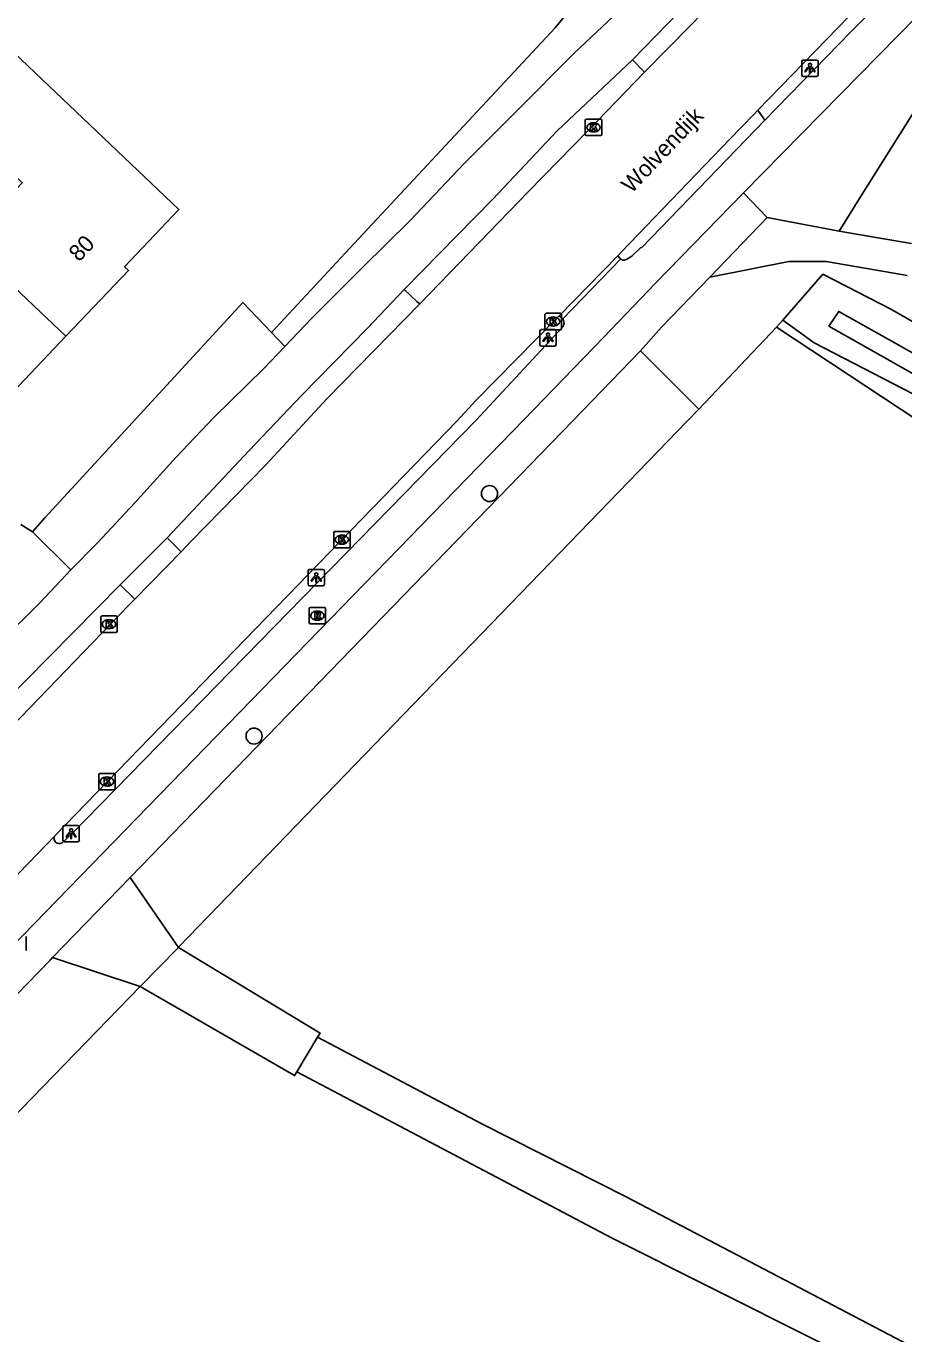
# Model space of a CAD drawing. Extents: x 162880 to 165536, y 384011 to 385179.
# Drawn here: x 164537.2 to 164590.7, y 384944.4 to 385024.1 of the extents above; entities that cross this region are included whole.
import ezdxf

# ---------------------------------------------------------------- set-up
doc = ezdxf.new("R2010")
doc.units = 0
for name, color, linetype in [('IMGEO_Boom', 7, 'Continuous'), ('IMGEO_Brandkraan', 7, 'Continuous'), ('IMGEO_Fietspad_gesloten', 7, 'Continuous'), ('IMGEO_Fietspad_open', 7, 'Continuous'), ('IMGEO_Grasland_overig', 7, 'Continuous'), ('IMGEO_Groenvoorziening', 7, 'Continuous'), ('IMGEO_Hek', 7, 'Continuous'), ('IMGEO_Kolk', 7, 'Continuous'), ('IMGEO_Lichtpunt', 7, 'Continuous'), ('IMGEO_Openbare_ruimte_label', 7, 'Continuous'), ('IMGEO_Pand', 7, 'Continuous'), ('IMGEO_Pand_nummerreeks', 7, 'Continuous'), ('IMGEO_Parkeervlak_halfverhard', 7, 'Continuous'), ('IMGEO_Rijbaan_lokaal_gesloten', 7, 'Continuous'), ('IMGEO_Rioolput', 7, 'Continuous'), ('IMGEO_Verkeerseiland_open', 7, 'Continuous'), ('IMGEO_Voetpad_halfverhard', 7, 'Continuous'), ('IMGEO_Voetpad_onverhard', 7, 'Continuous'), ('IMGEO_Voetpad_open', 7, 'Continuous'), ('IMGEO_Waterloop', 7, 'Continuous')]:
    doc.layers.add(name, color=color, linetype=linetype)

msp = doc.modelspace()

# ---------------------------------------------------------------- linework, layer by layer
at = {"layer": 'IMGEO_Boom'}
for centre in [(164565.437, 384995.583), (164551.097, 384980.811)]:
    msp.add_circle(centre, 0.489, dxfattribs=at)
at = {"layer": 'IMGEO_Brandkraan'}
msp.add_line((164537.219, 384968.606), (164537.219, 384967.754), dxfattribs=at)
msp.add_lwpolyline([(164537.219, 384968.606), (164537.219, 384967.754)], dxfattribs=at)
at = {"layer": 'IMGEO_Fietspad_gesloten'}
for points in [[(164580.253, 385028.307), (164577.7, 385025.677), (164574.147, 385022.012)], [(164552.973, 385004.544), (164554.613, 385006.264), (164557.7, 385009.351), (164560.595, 385012.208), (164563.923, 385015.71), (164567.053, 385018.857), (164570.573, 385022.387), (164573.342, 385025.005)], [(164574.147, 385022.012), (164569.563, 385017.675), (164565.638, 385013.51), (164560.244, 385008.01)], [(164560.244, 385008.01), (164558.003, 385005.652), (164554.005, 385001.572), (164550.791, 384998.199), (164545.798, 384992.898)], [(164539.942, 384990.936), (164541.561, 384992.588), (164543.808, 384994.998), (164546.342, 384997.775), (164548.655, 385000.221), (164551.696, 385003.205), (164552.973, 385004.544)], [(164545.798, 384992.898), (164542.95, 384990.019)], [(164515.542, 384966.2), (164519.272, 384969.975), (164523.171, 384973.921), (164533.252, 384984.203), (164538.052, 384988.925), (164539.942, 384990.936)], [(164542.95, 384990.019), (164534.302, 384981.274), (164531.429, 384978.394)]]:
    msp.add_lwpolyline(points, dxfattribs=at)
at = {"layer": 'IMGEO_Fietspad_open'}
for points in [[(164603.739, 385040.09), (164603.684, 385039.994), (164600.993, 385035.685), (164598.23, 385031.973), (164592.668, 385025.898), (164580.902, 385013.894)], [(164600.955, 385040.305), (164597.028, 385034.307), (164595.897, 385032.718), (164594.011, 385030.527), (164592.516, 385028.844), (164591.321, 385027.595), (164587.464, 385023.733), (164582.193, 385018.33)], [(164582.193, 385018.33), (164574.706, 385010.581), (164574.629, 385010.547), (164574.097, 385010.045), (164573.801, 385009.856), (164573.65, 385009.806), (164573.51, 385009.809), (164573.425, 385009.877)], [(164580.902, 385013.894), (164575.549, 385008.392), (164572.387, 385005.088), (164567.524, 385000.074), (164537.041, 384968.682), (164524.725, 384956.023), (164506.984, 384937.764), (164500.817, 384931.186), (164499.936, 384930.215), (164488.315, 384917.517)], [(164582.343, 385012.396), (164580.902, 385013.894)], [(164578.843, 385008.769), (164582.343, 385012.396)], [(164573.425, 385009.877), (164569.891, 385006.233)], [(164574.636, 385004.275), (164575.904, 385005.724), (164578.843, 385008.769)], [(164569.891, 385006.233), (164569.925, 385006.206), (164569.991, 385005.96), (164569.927, 385005.757), (164564.631, 385000.063), (164539.994, 384974.855), (164539.406, 384974.303)], [(164543.553, 384972.197), (164570.494, 385000), (164574.636, 385004.275)], [(164538.832, 384967.325), (164543.553, 384972.197)], [(164519.802, 384947.755), (164525.687, 384953.807), (164538.677, 384967.165), (164538.832, 384967.325)]]:
    msp.add_lwpolyline(points, dxfattribs=at)
msp.add_arc((164539.241, 384974.585), 0.327, 156.91449, 300.40105, dxfattribs=at)
at = {"layer": 'IMGEO_Grasland_overig'}
for points in [[(164586.721, 385011.577), (164588.136, 385013.826), (164594.405, 385023.79)], [(164582.343, 385012.396), (164586.721, 385011.577)], [(164591.142, 385010.814), (164589.209, 385011.148), (164586.721, 385011.577)], [(164578.843, 385008.769), (164583.668, 385009.724), (164585.93, 385009.724), (164590.066, 385009.007), (164590.86, 385008.869)], [(164684.521, 384954.625), (164679.478, 384957.926), (164674.564, 384960.759), (164647.8, 384975.327), (164641.198, 384978.004), (164634.772, 384980.907), (164627.206, 384984.96), (164605.511, 384997.853), (164589.917, 385006.793), (164585.736, 385008.948), (164583.301, 385006.143)], [(164583.301, 385006.143), (164582.911, 385005.73), (164578.176, 385000.723)], [(164688.461, 384951.567), (164685.478, 384950.161), (164681.728, 384951.503), (164677.148, 384953.878), (164657.898, 384964.529), (164650.49, 384968.077), (164644.905, 384970.942), (164632.647, 384977.862), (164627.284, 384980.61), (164616.409, 384987.004), (164606.637, 384993.089), (164596.669, 384998.831), (164585.198, 385004.76), (164583.301, 385006.143)]]:
    msp.add_lwpolyline(points, dxfattribs=at)
at = {"layer": 'IMGEO_Groenvoorziening'}
for points in [[(164571.09, 385026.003), (164569.442, 385023.944), (164556.649, 385010.221), (164552.154, 385005.4)], [(164536.905, 384993.697), (164537.606, 384993.245)]]:
    msp.add_lwpolyline(points, dxfattribs=at)
at = {"layer": 'IMGEO_Hek'}
for points in [[(164571.09, 385026.003), (164569.442, 385023.944), (164556.649, 385010.221), (164552.154, 385005.4)], [(164582.911, 385005.73), (164591.584, 385000), (164594.421, 384998.136)]]:
    msp.add_lwpolyline(points, dxfattribs=at)
at = {"layer": 'IMGEO_Kolk'}
for p, q in [((164571.268, 385017.463), (164571.268, 385018.315)), ((164571.343, 385018.389), (164572.195, 385018.389)), ((164571.756, 385018.169), (164571.781, 385018.169)), ((164572.269, 385018.315), (164572.269, 385017.463)), ((164572.195, 385017.389), (164571.343, 385017.389)), ((164571.779, 385017.609), (164571.754, 385017.609)), ((164568.888, 385006.563), (164569.74, 385006.563)), ((164568.813, 385005.637), (164568.813, 385006.489)), ((164569.324, 385005.783), (164569.299, 385005.783)), ((164569.301, 385006.343), (164569.326, 385006.343)), ((164569.814, 385006.489), (164569.814, 385005.637)), ((164569.74, 385005.563), (164568.888, 385005.563)), ((164555.946, 384992.35), (164555.946, 384993.202)), ((164556.021, 384993.276), (164556.873, 384993.276)), ((164556.434, 384993.056), (164556.459, 384993.056)), ((164556.947, 384993.202), (164556.947, 384992.35)), ((164556.873, 384992.276), (164556.021, 384992.276)), ((164556.457, 384992.496), (164556.432, 384992.496)), ((164541.763, 384987.201), (164541.763, 384988.053)), ((164541.838, 384988.127), (164542.69, 384988.127)), ((164542.251, 384987.907), (164542.276, 384987.907)), ((164542.764, 384988.053), (164542.764, 384987.201)), ((164542.69, 384987.127), (164541.838, 384987.127)), ((164542.274, 384987.347), (164542.249, 384987.347)), ((164541.642, 384977.615), (164541.642, 384978.467)), ((164541.717, 384978.541), (164542.569, 384978.541)), ((164542.13, 384978.321), (164542.155, 384978.321)), ((164542.643, 384978.467), (164542.643, 384977.615)), ((164542.569, 384977.541), (164541.717, 384977.541)), ((164542.153, 384977.761), (164542.128, 384977.761))]:
    msp.add_line(p, q, dxfattribs=at)
for points in [[(164571.268, 385017.463), (164571.268, 385018.315)], [(164571.343, 385018.389), (164572.195, 385018.389)], [(164571.589, 385018.089), (164571.712, 385018.089), (164571.712, 385017.938), (164571.842, 385018.089), (164572.006, 385018.089), (164571.86, 385017.938), (164572.013, 385017.689), (164571.861, 385017.689), (164571.776, 385017.853), (164571.712, 385017.786), (164571.712, 385017.689), (164571.589, 385017.689), (164571.589, 385018.089)], [(164572.269, 385018.315), (164572.269, 385017.463)], [(164572.195, 385017.389), (164571.343, 385017.389)], [(164568.888, 385006.563), (164569.74, 385006.563)], [(164568.813, 385005.637), (164568.813, 385006.489)], [(164569.134, 385006.263), (164569.257, 385006.263), (164569.257, 385006.112), (164569.387, 385006.263), (164569.551, 385006.263), (164569.405, 385006.112), (164569.558, 385005.863), (164569.406, 385005.863), (164569.321, 385006.027), (164569.257, 385005.96), (164569.257, 385005.863), (164569.134, 385005.863), (164569.134, 385006.263)], [(164569.814, 385006.489), (164569.814, 385005.637)], [(164569.74, 385005.563), (164568.888, 385005.563)], [(164555.946, 384992.35), (164555.946, 384993.202)], [(164556.021, 384993.276), (164556.873, 384993.276)], [(164556.947, 384993.202), (164556.947, 384992.35)], [(164556.873, 384992.276), (164556.021, 384992.276)], [(164556.267, 384992.976), (164556.39, 384992.976), (164556.39, 384992.825), (164556.52, 384992.976), (164556.684, 384992.976), (164556.538, 384992.825), (164556.691, 384992.576), (164556.539, 384992.576), (164556.454, 384992.74), (164556.39, 384992.673), (164556.39, 384992.576), (164556.267, 384992.576), (164556.267, 384992.976)], [(164541.763, 384987.201), (164541.763, 384988.053)], [(164541.838, 384988.127), (164542.69, 384988.127)], [(164542.084, 384987.827), (164542.207, 384987.827), (164542.207, 384987.676), (164542.337, 384987.827), (164542.501, 384987.827), (164542.355, 384987.676), (164542.508, 384987.427), (164542.356, 384987.427), (164542.271, 384987.591), (164542.207, 384987.524), (164542.207, 384987.427), (164542.084, 384987.427), (164542.084, 384987.827)], [(164542.764, 384988.053), (164542.764, 384987.201)], [(164542.69, 384987.127), (164541.838, 384987.127)], [(164541.642, 384977.615), (164541.642, 384978.467)], [(164541.717, 384978.541), (164542.569, 384978.541)], [(164541.963, 384978.241), (164542.086, 384978.241), (164542.086, 384978.09), (164542.216, 384978.241), (164542.38, 384978.241), (164542.234, 384978.09), (164542.387, 384977.841), (164542.235, 384977.841), (164542.15, 384978.005), (164542.086, 384977.938), (164542.086, 384977.841), (164541.963, 384977.841), (164541.963, 384978.241)], [(164542.643, 384978.467), (164542.643, 384977.615)], [(164542.569, 384977.541), (164541.717, 384977.541)]]:
    msp.add_lwpolyline(points, dxfattribs=at)
for centre, start, end in [((164571.345, 385018.313), 91.55205, 178.44795), ((164571.345, 385018.313), 91.55205, 178.44795), ((164572.193, 385018.313), 1.55205, 88.44795), ((164572.193, 385018.313), 1.55205, 88.44795), ((164571.345, 385017.465), 181.55205, 268.44795), ((164571.345, 385017.465), 181.55205, 268.44795), ((164572.193, 385017.465), 271.55205, 358.44795), ((164572.193, 385017.465), 271.55205, 358.44795), ((164568.89, 385006.487), 91.55205, 178.44795), ((164568.89, 385006.487), 91.55205, 178.44795), ((164569.738, 385006.487), 1.55205, 88.44795), ((164569.738, 385006.487), 1.55205, 88.44795), ((164568.89, 385005.639), 181.55205, 268.44795), ((164568.89, 385005.639), 181.55205, 268.44795), ((164569.738, 385005.639), 271.55205, 358.44795), ((164569.738, 385005.639), 271.55205, 358.44795), ((164556.023, 384993.2), 91.55205, 178.44795), ((164556.023, 384993.2), 91.55205, 178.44795), ((164556.871, 384993.2), 1.55205, 88.44795), ((164556.871, 384993.2), 1.55205, 88.44795), ((164556.023, 384992.352), 181.55205, 268.44795), ((164556.023, 384992.352), 181.55205, 268.44795), ((164556.871, 384992.352), 271.55205, 358.44795), ((164556.871, 384992.352), 271.55205, 358.44795), ((164541.84, 384988.051), 91.55205, 178.44795), ((164541.84, 384988.051), 91.55205, 178.44795), ((164542.688, 384988.051), 1.55205, 88.44795), ((164542.688, 384988.051), 1.55205, 88.44795), ((164541.84, 384987.203), 181.55205, 268.44795), ((164541.84, 384987.203), 181.55205, 268.44795), ((164542.688, 384987.203), 271.55205, 358.44795), ((164542.688, 384987.203), 271.55205, 358.44795), ((164541.719, 384978.465), 91.55205, 178.44795), ((164541.719, 384978.465), 91.55205, 178.44795), ((164542.567, 384978.465), 1.55205, 88.44795), ((164542.567, 384978.465), 1.55205, 88.44795), ((164541.719, 384977.617), 181.55205, 268.44795), ((164541.719, 384977.617), 181.55205, 268.44795), ((164542.567, 384977.617), 271.55205, 358.44795), ((164542.567, 384977.617), 271.55205, 358.44795)]:
    msp.add_arc(centre, 0.0765, start, end, dxfattribs=at)
for centre, major_axis, ratio, start_param, end_param in [((164571.755, 385017.889), (-0.387, 0.002), 0.722429, 4.712389, 7.853982), ((164571.78, 385017.889), (-0.39, 0.002), 0.717154, 1.570796, 4.712389), ((164569.3, 385006.063), (-0.387, 0.002), 0.722429, 4.712389, 7.853982), ((164569.325, 385006.063), (-0.39, 0.002), 0.717154, 1.570796, 4.712389), ((164556.433, 384992.776), (-0.387, 0.002), 0.722429, 4.712389, 7.853982), ((164556.458, 384992.776), (-0.39, 0.002), 0.717154, 1.570796, 4.712389), ((164542.25, 384987.627), (-0.387, 0.002), 0.722429, 4.712389, 7.853982), ((164542.275, 384987.627), (-0.39, 0.002), 0.717154, 1.570796, 4.712389), ((164542.129, 384978.041), (-0.387, 0.002), 0.722429, 4.712389, 7.853982), ((164542.154, 384978.041), (-0.39, 0.002), 0.717154, 1.570796, 4.712389)]:
    msp.add_ellipse(centre, major_axis=major_axis, ratio=ratio, start_param=start_param, end_param=end_param, dxfattribs=at)
at = {"layer": 'IMGEO_Lichtpunt'}
for p, q in [((164584.452, 385021.898), (164584.452, 385021.091)), ((164584.452, 385021.898), (164584.452, 385021.091)), ((164585.354, 385021.993), (164584.546, 385021.993)), ((164585.354, 385021.993), (164584.546, 385021.993)), ((164585.448, 385021.091), (164585.448, 385021.898)), ((164585.448, 385021.091), (164585.448, 385021.898)), ((164584.546, 385020.997), (164585.354, 385020.997)), ((164584.546, 385020.997), (164585.354, 385020.997)), ((164568.499, 385005.474), (164568.499, 385004.667)), ((164568.499, 385005.474), (164568.499, 385004.667)), ((164569.401, 385005.569), (164568.593, 385005.569)), ((164569.401, 385005.569), (164568.593, 385005.569)), ((164569.495, 385004.667), (164569.495, 385005.474)), ((164569.495, 385004.667), (164569.495, 385005.474)), ((164568.593, 385004.573), (164569.401, 385004.573)), ((164568.593, 385004.573), (164569.401, 385004.573)), ((164554.385, 384990.868), (164554.385, 384990.061)), ((164554.385, 384990.868), (164554.385, 384990.061)), ((164555.287, 384990.963), (164554.479, 384990.963)), ((164555.287, 384990.963), (164554.479, 384990.963)), ((164555.381, 384990.061), (164555.381, 384990.868)), ((164555.381, 384990.061), (164555.381, 384990.868)), ((164554.479, 384989.967), (164555.287, 384989.967)), ((164554.479, 384989.967), (164555.287, 384989.967)), ((164539.461, 384975.278), (164539.461, 384974.471)), ((164539.461, 384975.278), (164539.461, 384974.471)), ((164540.363, 384975.373), (164539.555, 384975.373)), ((164540.363, 384975.373), (164539.555, 384975.373)), ((164540.457, 384974.471), (164540.457, 384975.278)), ((164540.457, 384974.471), (164540.457, 384975.278)), ((164539.555, 384974.377), (164540.363, 384974.377)), ((164539.555, 384974.377), (164540.363, 384974.377))]:
    msp.add_line(p, q, dxfattribs=at)
for points in [[(164584.826, 385021.562), (164584.865, 385021.534), (164584.677, 385021.272), (164584.639, 385021.299), (164584.826, 385021.562)], [(164584.928, 385021.514), (164584.975, 385021.514), (164584.975, 385021.192), (164584.928, 385021.192), (164584.928, 385021.514)], [(164585.038, 385021.534), (164585.076, 385021.561), (164585.263, 385021.299), (164585.224, 385021.271), (164585.038, 385021.534)], [(164568.873, 385005.138), (164568.912, 385005.11), (164568.724, 385004.848), (164568.686, 385004.875), (164568.873, 385005.138)], [(164568.975, 385005.09), (164569.022, 385005.09), (164569.022, 385004.768), (164568.975, 385004.768), (164568.975, 385005.09)], [(164569.085, 385005.11), (164569.123, 385005.137), (164569.31, 385004.875), (164569.271, 385004.847), (164569.085, 385005.11)], [(164554.759, 384990.532), (164554.798, 384990.504), (164554.61, 384990.242), (164554.572, 384990.269), (164554.759, 384990.532)], [(164554.861, 384990.484), (164554.908, 384990.484), (164554.908, 384990.162), (164554.861, 384990.162), (164554.861, 384990.484)], [(164554.971, 384990.504), (164555.009, 384990.531), (164555.196, 384990.269), (164555.157, 384990.241), (164554.971, 384990.504)], [(164539.835, 384974.942), (164539.874, 384974.914), (164539.686, 384974.652), (164539.648, 384974.679), (164539.835, 384974.942)], [(164539.937, 384974.894), (164539.984, 384974.894), (164539.984, 384974.572), (164539.937, 384974.572), (164539.937, 384974.894)], [(164540.047, 384974.914), (164540.085, 384974.941), (164540.272, 384974.679), (164540.233, 384974.651), (164540.047, 384974.914)]]:
    msp.add_lwpolyline(points, dxfattribs=at)
for centre in [(164584.951, 385021.696), (164568.998, 385005.272), (164554.884, 384990.666), (164539.96, 384975.076)]:
    msp.add_circle(centre, 0.0994, dxfattribs=at)
for centre, start, end in [((164584.546, 385021.898), 90, 180), ((164584.546, 385021.898), 90, 180), ((164585.354, 385021.898), 0, 90), ((164585.354, 385021.898), 0, 90), ((164584.546, 385021.091), 180, 270), ((164584.546, 385021.091), 180, 270), ((164585.354, 385021.091), 270, 0), ((164585.354, 385021.091), 270, 360), ((164568.593, 385005.474), 90, 180), ((164568.593, 385005.474), 90, 180), ((164569.401, 385005.474), 0, 90), ((164569.401, 385005.474), 0, 90), ((164568.593, 385004.667), 180, 270), ((164568.593, 385004.667), 180, 270), ((164569.401, 385004.667), 270, 0), ((164569.401, 385004.667), 270, 360), ((164554.479, 384990.868), 90, 180), ((164554.479, 384990.868), 90, 180), ((164555.287, 384990.868), 0, 90), ((164555.287, 384990.868), 0, 90), ((164554.479, 384990.061), 180, 270), ((164554.479, 384990.061), 180, 270), ((164555.287, 384990.061), 270, 0), ((164555.287, 384990.061), 270, 360), ((164539.555, 384975.278), 90, 180), ((164539.555, 384975.278), 90, 180), ((164540.363, 384975.278), 0, 90), ((164540.363, 384975.278), 0, 90), ((164539.555, 384974.471), 180, 270), ((164539.555, 384974.471), 180, 270), ((164540.363, 384974.471), 270, 0), ((164540.363, 384974.471), 270, 360)]:
    msp.add_arc(centre, 0.0946, start, end, dxfattribs=at)
at = {"layer": 'IMGEO_Pand'}
for points in [[(164539.641, 385005.164), (164543.458, 385009.17), (164543.212, 385009.405), (164546.523, 385012.88), (164536.085, 385022.815), (164532.367, 385018.913), (164536.982, 385014.52), (164534.426, 385011.837), (164532.23, 385013.93), (164533.277, 385015.03), (164530.084, 385018.073), (164530.631, 385018.647), (164527.046, 385022.062), (164530.19, 385025.362), (164519.66, 385035.394), (164516.212, 385031.774), (164514.232, 385029.696), (164523.424, 385020.938)], [(164523.424, 385020.938), (164520.879, 385018.298), (164529.009, 385010.549), (164527.408, 385008.868), (164528.867, 385007.479), (164529.635, 385006.748), (164532.051, 385004.446), (164535.671, 385000.997), (164539.641, 385005.164)], [(164539.641, 385005.164), (164528.11, 385016.098), (164528.297, 385016.295), (164523.424, 385020.938)]]:
    msp.add_lwpolyline(points, dxfattribs=at)
at = {"layer": 'IMGEO_Parkeervlak_halfverhard'}
for points in [[(164574.636, 385004.275), (164578.176, 385000.723)], [(164578.176, 385000.723), (164577.477, 385000), (164546.523, 384967.967), (164546.491, 384967.934)], [(164544.172, 384965.551), (164527.732, 384948.654), (164525.133, 384945.983)]]:
    msp.add_lwpolyline(points, dxfattribs=at)
at = {"layer": 'IMGEO_Rijbaan_lokaal_gesloten'}
for points in [[(164581.779, 385018.931), (164588.057, 385025.386), (164589.835, 385027.355), (164590.251, 385027.965), (164591.514, 385029.791), (164592.648, 385031.651), (164593.871, 385033.625), (164594.8, 385035.345), (164595.499, 385036.926), (164596.174, 385038.567), (164596.883, 385040.581)], [(164581.023, 385027.564), (164577.705, 385024.124), (164574.881, 385021.249)], [(164574.881, 385021.249), (164571.433, 385017.685), (164567.805, 385013.99), (164561.194, 385007.144)], [(164573.245, 385010.06), (164573.479, 385010.3), (164580.048, 385017.151), (164581.555, 385018.701), (164581.779, 385018.931)], [(164569.67, 385006.406), (164573.245, 385010.06)], [(164561.194, 385007.144), (164555.539, 385001.354), (164551.813, 384997.343), (164547.243, 384992.669), (164546.651, 384992.028)], [(164538.94, 384974.713), (164563.437, 385000), (164564.619, 385001.279), (164569.535, 385006.268), (164569.67, 385006.406)], [(164546.651, 384992.028), (164543.841, 384989.15)], [(164543.841, 384989.15), (164543.479, 384988.779), (164535.235, 384980.265), (164532.432, 384977.39)], [(164534.339, 384969.992), (164535.041, 384970.705), (164538.479, 384974.237), (164538.94, 384974.713)]]:
    msp.add_lwpolyline(points, dxfattribs=at)
at = {"layer": 'IMGEO_Rioolput'}
for p, q in [((164554.452, 384987.722), (164554.452, 384988.574)), ((164554.527, 384988.648), (164555.379, 384988.648)), ((164554.94, 384988.428), (164554.965, 384988.428)), ((164555.453, 384988.574), (164555.453, 384987.722)), ((164555.379, 384987.648), (164554.527, 384987.648)), ((164554.963, 384987.868), (164554.938, 384987.868))]:
    msp.add_line(p, q, dxfattribs=at)
for points in [[(164554.452, 384987.722), (164554.452, 384988.574)], [(164554.527, 384988.648), (164555.379, 384988.648)], [(164555.041, 384988.346), (164554.789, 384988.348), (164554.789, 384987.948)], [(164554.967, 384988.267), (164554.913, 384988.267), (164554.913, 384988.186)], [(164555.453, 384988.574), (164555.453, 384987.722)], [(164555.379, 384987.648), (164554.527, 384987.648)], [(164554.789, 384987.948), (164554.913, 384987.948), (164554.913, 384988.11), (164554.924, 384988.11)], [(164554.913, 384988.186), (164554.965, 384988.186)], [(164554.971, 384988.081), (164555.042, 384987.948), (164555.182, 384987.948), (164555.117, 384988.074)]]:
    msp.add_lwpolyline(points, dxfattribs=at)
for centre, radius, start, end in [((164554.529, 384988.572), 0.0765, 91.55205, 178.44795), ((164554.529, 384988.572), 0.0765, 91.55205, 178.44795), ((164554.973, 384988.171), 0.0964, 77.00612, 93.18647), ((164554.987, 384988.228), 0.0378, 276.66336, 79.67722), ((164555.04, 384988.236), 0.109, 350.36119, 89.41601), ((164555.377, 384988.572), 0.0765, 1.55205, 88.44795), ((164555.377, 384988.572), 0.0765, 1.55205, 88.44795), ((164554.529, 384987.724), 0.0765, 181.55205, 268.44795), ((164554.529, 384987.724), 0.0765, 181.55205, 268.44795), ((164554.923, 384988.057), 0.0533, 26.02933, 88.69889), ((164554.949, 384988.375), 0.19, 274.7715, 282.96867), ((164555.038, 384988.236), 0.112, 277.58423, 350.98172), ((164555.022, 384988.021), 0.108, 29.51342, 73.79051), ((164555.377, 384987.724), 0.0765, 271.55205, 358.44795), ((164555.377, 384987.724), 0.0765, 271.55205, 358.44795)]:
    msp.add_arc(centre, radius, start, end, dxfattribs=at)
for centre, major_axis, ratio, start_param, end_param in [((164554.939, 384988.148), (-0.387, 0.002), 0.722429, 4.712389, 7.853982), ((164554.964, 384988.148), (-0.39, 0.002), 0.717154, 1.570796, 4.712389)]:
    msp.add_ellipse(centre, major_axis=major_axis, ratio=ratio, start_param=start_param, end_param=end_param, dxfattribs=at)
at = {"layer": 'IMGEO_Verkeerseiland_open'}
msp.add_lwpolyline([(164582.193, 385018.33), (164581.779, 385018.931)], dxfattribs=at)
at = {"layer": 'IMGEO_Voetpad_halfverhard'}
for points in [[(164552.154, 385005.4), (164550.417, 385007.218), (164538.35, 384994.099), (164537.606, 384993.245)], [(164552.973, 385004.544), (164552.154, 385005.4)], [(164537.606, 384993.245), (164539.942, 384990.936)]]:
    msp.add_lwpolyline(points, dxfattribs=at)
at = {"layer": 'IMGEO_Voetpad_onverhard'}
for points in [[(164554.967, 384962.463), (164564.965, 384957.185), (164573.749, 384952.749), (164597.731, 384940.178)], [(164591.39, 384940.94), (164572.865, 384950.251), (164553.695, 384960.357)]]:
    msp.add_lwpolyline(points, dxfattribs=at)
at = {"layer": 'IMGEO_Voetpad_open'}
for points in [[(164574.881, 385021.249), (164574.147, 385022.012)], [(164573.425, 385009.877), (164573.398, 385009.899), (164573.245, 385010.06)], [(164560.244, 385008.01), (164561.002, 385007.293), (164561.194, 385007.144)], [(164569.67, 385006.406), (164569.813, 385006.294), (164569.891, 385006.233)], [(164546.651, 384992.028), (164545.798, 384992.898)], [(164542.95, 384990.019), (164543.841, 384989.15)], [(164543.553, 384972.197), (164546.491, 384967.934)], [(164546.491, 384967.934), (164544.172, 384965.551)], [(164546.491, 384967.934), (164555.123, 384962.721), (164554.967, 384962.463)], [(164544.172, 384965.551), (164538.832, 384967.325)], [(164553.695, 384960.357), (164553.562, 384960.136), (164544.172, 384965.551)], [(164554.967, 384962.463), (164553.695, 384960.357)]]:
    msp.add_lwpolyline(points, dxfattribs=at)
at = {"layer": 'IMGEO_Waterloop'}
msp.add_lwpolyline([(164644.361, 384972.853), (164586.106, 385005.789), (164586.701, 385006.683), (164633.595, 384980.343)], dxfattribs=at)

# ---------------------------------------------------------------- texts
at = {"layer": 'IMGEO_Openbare_ruimte_label'}
msp.add_text('Wolvendijk', height=1, rotation=46.5394, dxfattribs=at).set_placement((164574.087, 385013.823))
at = {"layer": 'IMGEO_Pand_nummerreeks'}
msp.add_text('80', height=1, rotation=46.38666, dxfattribs=at).set_placement((164540.438, 385009.654))

doc.saveas('drawing.dxf')
